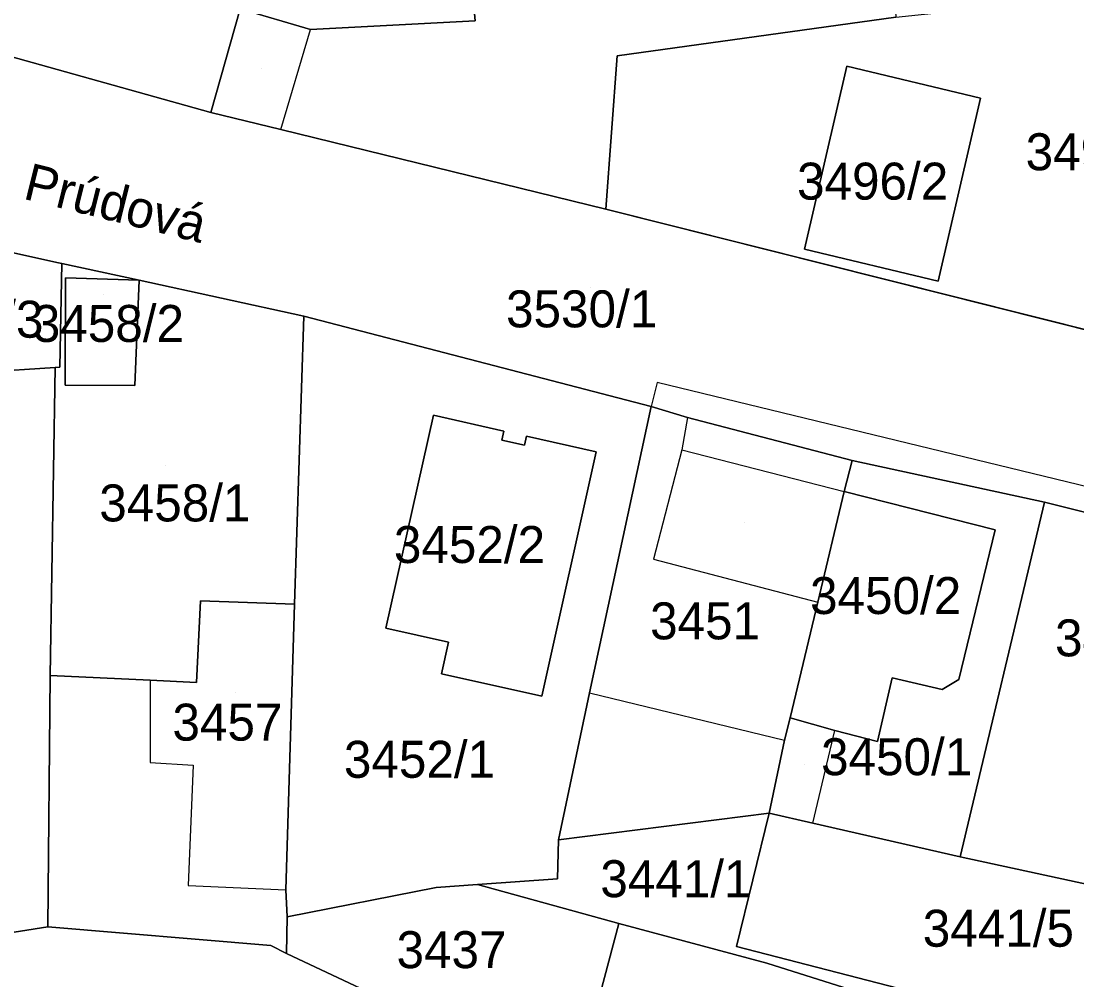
# Model space of a CAD drawing. Extents: x -262657 to -261595, y -1238015 to -1237156.
# Drawn here: x -262186.5 to -262129.4, y -1237545.8 to -1237493.9 of the extents above; entities that cross this region are included whole.
import ezdxf

# ---------------------------------------------------------------- set-up
doc = ezdxf.new("R2010")
doc.units = 0
for name, color, linetype in [('body_kn', 7, 'Continuous'), ('kladpar_druhypozemkov', 7, 'Continuous'), ('kladpar_hranice', 7, 'Continuous'), ('kladpar_parcelnecisla', 7, 'Continuous'), ('kladpar_plochy', 7, 'Continuous'), ('popisy', 7, 'Continuous'), ('zappar_hrandruhpozemk', 7, 'Continuous')]:
    doc.layers.add(name, color=color, linetype=linetype)

msp = doc.modelspace()

# ---------------------------------------------------------------- linework, layer by layer
at = {"layer": 'body_kn'}
for p, q in [((-262170.83, -1237494.36), (-262170.83, -1237494.36)), ((-262154.25, -1237495.79), (-262154.25, -1237495.79)), ((-262141.81, -1237496.35), (-262141.81, -1237496.35)), ((-262141.81, -1237496.35), (-262141.81, -1237496.35)), ((-262134.59, -1237498.08), (-262134.59, -1237498.08)), ((-262176.23, -1237498.85), (-262176.23, -1237498.85)), ((-262176.23, -1237498.85), (-262176.23, -1237498.85)), ((-262172.44, -1237499.78), (-262172.44, -1237499.78)), ((-262172.44, -1237499.78), (-262172.44, -1237499.78)), ((-262154.86, -1237504.09), (-262154.86, -1237504.09)), ((-262154.86, -1237504.09), (-262154.86, -1237504.09)), ((-262144.11, -1237506.25), (-262144.11, -1237506.25)), ((-262184.55, -1237506.98), (-262184.55, -1237506.98)), ((-262184.29, -1237507.03), (-262184.29, -1237507.03)), ((-262184.08, -1237507.81), (-262184.08, -1237507.81)), ((-262184.08, -1237507.81), (-262184.08, -1237507.81)), ((-262180.1, -1237507.92), (-262180.1, -1237507.92)), ((-262180.1, -1237507.92), (-262180.1, -1237507.92)), ((-262136.88, -1237507.99), (-262136.88, -1237507.99)), ((-262171.19, -1237509.87), (-262171.19, -1237509.87)), ((-262184.64, -1237512.65), (-262184.64, -1237512.65)), ((-262184.4, -1237512.64), (-262184.4, -1237512.64)), ((-262152.08, -1237513.47), (-262152.08, -1237513.47)), ((-262184.1, -1237513.6), (-262184.1, -1237513.6)), ((-262180.34, -1237513.62), (-262180.34, -1237513.62)), ((-262152.4, -1237514.77), (-262152.4, -1237514.77)), ((-262152.4, -1237514.77), (-262152.4, -1237514.77)), ((-262164.18, -1237515.23), (-262164.18, -1237515.23)), ((-262164.18, -1237515.23), (-262164.18, -1237515.23)), ((-262150.44, -1237515.36), (-262150.44, -1237515.36)), ((-262150.44, -1237515.36), (-262150.44, -1237515.36)), ((-262160.37, -1237516.09), (-262160.37, -1237516.09)), ((-262159.15, -1237516.36), (-262159.15, -1237516.36)), ((-262160.48, -1237516.58), (-262160.48, -1237516.58)), ((-262159.26, -1237516.85), (-262159.26, -1237516.85)), ((-262155.37, -1237517.21), (-262155.37, -1237517.21)), ((-262150.75, -1237517.1), (-262150.75, -1237517.1)), ((-262150.75, -1237517.1), (-262150.75, -1237517.1)), ((-262141.53, -1237517.69), (-262141.53, -1237517.69)), ((-262141.96, -1237519.36), (-262141.96, -1237519.36)), ((-262141.96, -1237519.36), (-262141.96, -1237519.36)), ((-262131.12, -1237519.93), (-262131.12, -1237519.93)), ((-262131.12, -1237519.93), (-262131.12, -1237519.93)), ((-262133.8, -1237521.43), (-262133.8, -1237521.43)), ((-262152.28, -1237523.02), (-262152.28, -1237523.02)), ((-262176.78, -1237525.28), (-262176.78, -1237525.28)), ((-262171.7, -1237525.45), (-262171.7, -1237525.45)), ((-262143.39, -1237525.34), (-262143.39, -1237525.34)), ((-262166.76, -1237526.75), (-262166.76, -1237526.75)), ((-262163.36, -1237527.51), (-262163.36, -1237527.51)), ((-262184.91, -1237529.32), (-262184.91, -1237529.32)), ((-262163.74, -1237529.22), (-262163.74, -1237529.22)), ((-262139.37, -1237529.45), (-262139.37, -1237529.45)), ((-262179.5, -1237529.57), (-262179.5, -1237529.57)), ((-262179.5, -1237529.57), (-262179.5, -1237529.57)), ((-262177, -1237529.69), (-262177, -1237529.69)), ((-262135.75, -1237529.54), (-262135.75, -1237529.54)), ((-262158.32, -1237530.43), (-262158.32, -1237530.43)), ((-262155.73, -1237530.25), (-262155.73, -1237530.25)), ((-262155.73, -1237530.25), (-262155.73, -1237530.25)), ((-262136.66, -1237530.08), (-262136.66, -1237530.08)), ((-262144.88, -1237531.6), (-262144.88, -1237531.6)), ((-262142.47, -1237532.29), (-262142.47, -1237532.29)), ((-262145.19, -1237532.81), (-262145.19, -1237532.81)), ((-262140.15, -1237532.89), (-262140.15, -1237532.89)), ((-262179.5, -1237534.03), (-262179.5, -1237534.03)), ((-262177.18, -1237534.17), (-262177.18, -1237534.17)), ((-262146.02, -1237536.76), (-262146.02, -1237536.76)), ((-262146.02, -1237536.76), (-262146.02, -1237536.76)), ((-262143.66, -1237537.3), (-262143.66, -1237537.3)), ((-262143.66, -1237537.3), (-262143.66, -1237537.3)), ((-262157.42, -1237538.21), (-262157.42, -1237538.21)), ((-262135.69, -1237539.13), (-262135.69, -1237539.13)), ((-262157.47, -1237540.31), (-262157.47, -1237540.31)), ((-262157.47, -1237540.31), (-262157.47, -1237540.31)), ((-262177.45, -1237540.68), (-262177.45, -1237540.68)), ((-262172.16, -1237540.91), (-262172.16, -1237540.91)), ((-262164.03, -1237540.79), (-262164.03, -1237540.79)), ((-262161.8, -1237540.63), (-262161.8, -1237540.63)), ((-262172.1, -1237542.37), (-262172.1, -1237542.37)), ((-262172.1, -1237542.37), (-262172.1, -1237542.37)), ((-262185.04, -1237542.92), (-262185.04, -1237542.92)), ((-262154.15, -1237542.73), (-262154.15, -1237542.73)), ((-262172.97, -1237543.92), (-262172.97, -1237543.92)), ((-262172.13, -1237544.35), (-262172.13, -1237544.35)), ((-262147.78, -1237543.97), (-262147.78, -1237543.97)), ((-262146.14, -1237544.88), (-262146.14, -1237544.88))]:
    msp.add_line(p, q, dxfattribs=at)
at = {"layer": 'kladpar_druhypozemkov'}
for p, q in [((-262173.5, -1237496.49), (-262173.5, -1237496.49)), ((-262139.17, -1237501.46), (-262139.17, -1237501.46)), ((-262155.67, -1237508.3), (-262155.67, -1237508.3)), ((-262182.03, -1237508.7), (-262182.03, -1237508.7)), ((-262178.66, -1237517.94), (-262178.66, -1237517.94)), ((-262147.35, -1237521.02), (-262147.35, -1237521.02)), ((-262161.18, -1237521.56), (-262161.18, -1237521.56)), ((-262138.45, -1237524.13), (-262138.45, -1237524.13)), ((-262174.88, -1237530.26), (-262174.88, -1237530.26)), ((-262164.97, -1237533.18), (-262164.97, -1237533.18)), ((-262138.22, -1237533.11), (-262138.22, -1237533.11)), ((-262144.11, -1237534.12), (-262144.11, -1237534.12)), ((-262151.02, -1237539.8), (-262151.02, -1237539.8)), ((-262132.97, -1237542.46), (-262132.97, -1237542.46)), ((-262163.06, -1237543.44), (-262163.06, -1237543.44))]:
    msp.add_line(p, q, dxfattribs=at)
at = {"layer": 'kladpar_hranice'}
for points in [[(-262176.23, -1237498.85), (-262188.04, -1237495.55), (-262187.47, -1237489.81), (-262186.79, -1237482.88), (-262173.3, -1237481.5), (-262172.82, -1237486.91), (-262162.65, -1237485.9), (-262161.92, -1237493.89), (-262170.83, -1237494.36), (-262174.64, -1237493.24), (-262176.23, -1237498.85)], [(-262154.86, -1237504.09), (-262172.44, -1237499.78), (-262176.23, -1237498.85), (-262174.64, -1237493.24), (-262170.83, -1237494.36), (-262161.92, -1237493.89), (-262162.65, -1237485.9), (-262150.33, -1237484.6), (-262139.74, -1237483.44), (-262139.61, -1237485.8), (-262139.16, -1237493.69), (-262154.25, -1237495.79), (-262154.86, -1237504.09)], [(-262233.77, -1237484.32), (-262227.97, -1237485.78), (-262217.58, -1237488.31), (-262203.08, -1237491.83), (-262200.25, -1237492.52), (-262188.04, -1237495.55), (-262176.23, -1237498.85), (-262172.44, -1237499.78), (-262154.86, -1237504.09), (-262127.96, -1237510.84), (-262123.16, -1237511.93), (-262108.89, -1237515.33), (-262096.16, -1237518.4), (-262086.35, -1237520.76), (-262075.41, -1237523.56), (-262071.48, -1237524.52), (-262067.34, -1237525.53), (-262049.86, -1237529.82), (-262034.62, -1237534.07), (-262030.05, -1237535.39)], [(-262154.25, -1237495.79), (-262139.16, -1237493.69), (-262118.48, -1237491.51), (-262123.16, -1237511.93)], [(-262123.16, -1237511.93), (-262127.96, -1237510.84), (-262154.86, -1237504.09), (-262154.25, -1237495.79)], [(-262141.81, -1237496.35), (-262144.11, -1237506.25), (-262136.88, -1237507.99), (-262134.59, -1237498.08), (-262141.81, -1237496.35)], [(-262141.81, -1237496.35), (-262134.59, -1237498.08), (-262136.88, -1237507.99), (-262144.11, -1237506.25), (-262141.81, -1237496.35)], [(-262189.61, -1237529.35), (-262189.98, -1237522.27), (-262188.07, -1237522.17), (-262188.55, -1237512.9), (-262184.64, -1237512.65), (-262184.91, -1237529.32), (-262185.04, -1237542.92), (-262190.29, -1237543.75), (-262195.85, -1237543.12), (-262195.87, -1237542.69), (-262197.1, -1237519.2), (-262197.92, -1237504)], [(-262120.57, -1237522.58), (-262131.12, -1237519.93), (-262141.53, -1237517.69), (-262150.44, -1237515.36), (-262152.4, -1237514.77), (-262171.19, -1237509.87), (-262180.1, -1237507.92), (-262184.29, -1237507.03), (-262184.55, -1237506.98), (-262192.03, -1237505.31)], [(-262191.72, -1237511.18), (-262192.03, -1237505.31), (-262184.55, -1237506.98), (-262184.29, -1237507.03), (-262184.4, -1237512.64), (-262184.64, -1237512.65), (-262188.55, -1237512.9), (-262191.63, -1237513.05), (-262191.72, -1237511.18)], [(-262180.1, -1237507.92), (-262184.08, -1237507.81), (-262184.1, -1237513.6), (-262180.34, -1237513.62), (-262180.1, -1237507.92), (-262171.19, -1237509.87), (-262171.7, -1237525.45), (-262176.78, -1237525.28), (-262177, -1237529.69), (-262179.5, -1237529.57), (-262184.91, -1237529.32), (-262184.64, -1237512.65), (-262184.4, -1237512.64), (-262184.29, -1237507.03), (-262180.1, -1237507.92)], [(-262184.08, -1237507.81), (-262180.1, -1237507.92), (-262180.34, -1237513.62), (-262184.1, -1237513.6), (-262184.08, -1237507.81)], [(-262157.47, -1237540.31), (-262161.8, -1237540.63), (-262164.03, -1237540.79), (-262172.1, -1237542.37), (-262172.16, -1237540.91), (-262171.7, -1237525.45), (-262171.19, -1237509.87), (-262152.4, -1237514.77), (-262155.73, -1237530.25)], [(-262152.4, -1237514.77), (-262150.44, -1237515.36), (-262141.53, -1237517.69), (-262141.96, -1237519.36), (-262143.39, -1237525.34), (-262144.88, -1237531.6), (-262145.19, -1237532.81), (-262146.02, -1237536.76), (-262157.42, -1237538.21), (-262155.73, -1237530.25), (-262152.4, -1237514.77)], [(-262164.18, -1237515.23), (-262160.37, -1237516.09), (-262160.48, -1237516.58), (-262159.26, -1237516.85), (-262159.15, -1237516.36), (-262155.37, -1237517.21), (-262158.32, -1237530.43), (-262163.74, -1237529.22), (-262163.36, -1237527.51), (-262166.76, -1237526.75), (-262164.18, -1237515.23)], [(-262158.32, -1237530.43), (-262155.37, -1237517.21), (-262159.15, -1237516.36), (-262159.26, -1237516.85), (-262160.48, -1237516.58), (-262160.37, -1237516.09), (-262164.18, -1237515.23), (-262166.76, -1237526.75), (-262163.36, -1237527.51), (-262163.74, -1237529.22), (-262158.32, -1237530.43)], [(-262131.12, -1237519.93), (-262135.69, -1237539.13), (-262143.66, -1237537.3), (-262146.02, -1237536.76), (-262145.19, -1237532.81), (-262144.88, -1237531.6), (-262142.47, -1237532.29), (-262140.15, -1237532.89), (-262139.37, -1237529.45), (-262136.66, -1237530.08), (-262135.75, -1237529.54), (-262133.8, -1237521.43), (-262141.96, -1237519.36), (-262141.53, -1237517.69), (-262131.12, -1237519.93)], [(-262141.96, -1237519.36), (-262133.8, -1237521.43), (-262135.75, -1237529.54), (-262136.66, -1237530.08), (-262139.37, -1237529.45), (-262140.15, -1237532.89), (-262142.47, -1237532.29), (-262144.88, -1237531.6), (-262143.39, -1237525.34), (-262141.96, -1237519.36)], [(-262120.57, -1237522.58), (-262124.27, -1237536.19), (-262125.61, -1237541.31), (-262135.69, -1237539.13), (-262131.12, -1237519.93), (-262120.57, -1237522.58)], [(-262172.1, -1237542.37), (-262172.13, -1237544.35), (-262172.97, -1237543.92), (-262185.04, -1237542.92), (-262184.91, -1237529.32), (-262179.5, -1237529.57), (-262177, -1237529.69), (-262176.78, -1237525.28), (-262171.7, -1237525.45), (-262172.16, -1237540.91), (-262172.1, -1237542.37)], [(-262155.73, -1237530.25), (-262157.42, -1237538.21), (-262157.47, -1237540.31)], [(-262126.34, -1237549.3), (-262126.73, -1237551), (-262127.87, -1237550.65), (-262146.14, -1237544.88), (-262154.15, -1237542.73), (-262161.8, -1237540.63), (-262157.47, -1237540.31), (-262157.42, -1237538.21), (-262146.02, -1237536.76), (-262147.78, -1237543.97), (-262127.54, -1237549.21), (-262127.48, -1237548.94), (-262126.34, -1237549.3)], [(-262146.02, -1237536.76), (-262143.66, -1237537.3), (-262135.69, -1237539.13), (-262125.61, -1237541.31), (-262127.48, -1237548.94), (-262127.54, -1237549.21), (-262147.78, -1237543.97), (-262146.02, -1237536.76)], [(-262167.81, -1237546.39), (-262172.13, -1237544.35), (-262172.1, -1237542.37), (-262164.03, -1237540.79), (-262161.8, -1237540.63), (-262154.15, -1237542.73), (-262155.46, -1237547.69), (-262159.39, -1237546.68), (-262159.92, -1237548.65), (-262162.52, -1237548.12), (-262167.81, -1237546.39)], [(-262181.83, -1237568.98), (-262189.59, -1237566.07), (-262181.58, -1237553.36), (-262191.37, -1237547.49), (-262190.39, -1237546.16), (-262190.29, -1237543.75), (-262185.04, -1237542.92), (-262172.97, -1237543.92), (-262172.13, -1237544.35), (-262167.81, -1237546.39), (-262173.7, -1237557.32), (-262174.62, -1237556.9), (-262176.21, -1237559.66), (-262177.64, -1237562.07), (-262178.13, -1237562.91), (-262181.14, -1237561.11), (-262183.96, -1237565.59), (-262180.82, -1237567.28), (-262181.83, -1237568.98)], [(-262150.98, -1237551.9), (-262162.52, -1237548.12), (-262159.92, -1237548.65), (-262159.39, -1237546.68), (-262155.46, -1237547.69), (-262154.15, -1237542.73), (-262146.14, -1237544.88), (-262127.87, -1237550.65), (-262129.29, -1237557.12), (-262089.88, -1237572.05), (-262091.36, -1237573.71), (-262114.93, -1237564.15), (-262131.62, -1237558.35), (-262139.63, -1237555.56), (-262146.25, -1237553.37), (-262150.98, -1237551.9)]]:
    msp.add_lwpolyline(points, dxfattribs=at)
at = {"layer": 'kladpar_plochy'}
for p, q in [((-262154.25, -1237495.79), (-262139.16, -1237493.69)), ((-262154.86, -1237504.09), (-262154.25, -1237495.79)), ((-262141.81, -1237496.35), (-262144.11, -1237506.25)), ((-262134.59, -1237498.08), (-262141.81, -1237496.35)), ((-262136.88, -1237507.99), (-262134.59, -1237498.08)), ((-262127.96, -1237510.84), (-262154.86, -1237504.09)), ((-262144.11, -1237506.25), (-262136.88, -1237507.99)), ((-262171.7, -1237525.45), (-262171.19, -1237509.87)), ((-262171.19, -1237509.87), (-262152.4, -1237514.77)), ((-262152.4, -1237514.77), (-262155.73, -1237530.25)), ((-262164.18, -1237515.23), (-262166.76, -1237526.75)), ((-262160.37, -1237516.09), (-262164.18, -1237515.23)), ((-262160.48, -1237516.58), (-262160.37, -1237516.09)), ((-262159.15, -1237516.36), (-262159.26, -1237516.85)), ((-262155.37, -1237517.21), (-262159.15, -1237516.36)), ((-262159.26, -1237516.85), (-262160.48, -1237516.58)), ((-262158.32, -1237530.43), (-262155.37, -1237517.21)), ((-262172.16, -1237540.91), (-262171.7, -1237525.45)), ((-262166.76, -1237526.75), (-262163.36, -1237527.51)), ((-262163.36, -1237527.51), (-262163.74, -1237529.22)), ((-262163.74, -1237529.22), (-262158.32, -1237530.43)), ((-262155.73, -1237530.25), (-262157.42, -1237538.21)), ((-262157.42, -1237538.21), (-262157.47, -1237540.31)), ((-262157.47, -1237540.31), (-262161.8, -1237540.63)), ((-262172.1, -1237542.37), (-262172.16, -1237540.91)), ((-262164.03, -1237540.79), (-262172.1, -1237542.37)), ((-262161.8, -1237540.63), (-262164.03, -1237540.79))]:
    msp.add_line(p, q, dxfattribs=at)
for points in [[(-262274.37, -1237475.76), (-262249.82, -1237480.64), (-262233.77, -1237484.32), (-262227.97, -1237485.78), (-262217.58, -1237488.31), (-262203.08, -1237491.83), (-262200.25, -1237492.52), (-262188.04, -1237495.55), (-262176.23, -1237498.85), (-262172.44, -1237499.78), (-262154.86, -1237504.09), (-262127.96, -1237510.84), (-262123.16, -1237511.93), (-262108.89, -1237515.33), (-262096.16, -1237518.4), (-262086.35, -1237520.76), (-262075.41, -1237523.56), (-262071.48, -1237524.52), (-262067.34, -1237525.53), (-262049.86, -1237529.82), (-262034.62, -1237534.07), (-262030.05, -1237535.39)], [(-262120.57, -1237522.58), (-262131.12, -1237519.93), (-262141.53, -1237517.69), (-262150.44, -1237515.36), (-262152.4, -1237514.77), (-262171.19, -1237509.87), (-262180.1, -1237507.92), (-262184.29, -1237507.03), (-262184.55, -1237506.98), (-262192.03, -1237505.31)]]:
    msp.add_lwpolyline(points, dxfattribs=at)
for points in [[(-262176.23, -1237498.85), (-262188.04, -1237495.55), (-262187.47, -1237489.81), (-262186.79, -1237482.88), (-262173.3, -1237481.5), (-262172.82, -1237486.91), (-262162.65, -1237485.9), (-262161.92, -1237493.89), (-262170.83, -1237494.36), (-262174.64, -1237493.24)], [(-262154.86, -1237504.09), (-262172.44, -1237499.78), (-262176.23, -1237498.85), (-262174.64, -1237493.24), (-262170.83, -1237494.36), (-262161.92, -1237493.89), (-262162.65, -1237485.9), (-262150.33, -1237484.6), (-262139.74, -1237483.44), (-262139.61, -1237485.8), (-262139.16, -1237493.69), (-262154.25, -1237495.79)], [(-262141.81, -1237496.35), (-262134.59, -1237498.08), (-262136.88, -1237507.99), (-262144.11, -1237506.25)], [(-262197.92, -1237504), (-262192.03, -1237505.31), (-262191.72, -1237511.18), (-262195.66, -1237511.38), (-262194.72, -1237529.61), (-262194.68, -1237530.43), (-262189.57, -1237530.17), (-262189.61, -1237529.35), (-262189.98, -1237522.27), (-262188.07, -1237522.17), (-262188.55, -1237512.9), (-262184.64, -1237512.65), (-262184.91, -1237529.32), (-262185.04, -1237542.92), (-262190.29, -1237543.75), (-262195.85, -1237543.12), (-262195.87, -1237542.69), (-262197.1, -1237519.2)], [(-262191.72, -1237511.18), (-262192.03, -1237505.31), (-262184.55, -1237506.98), (-262184.29, -1237507.03), (-262184.4, -1237512.64), (-262184.64, -1237512.65), (-262188.55, -1237512.9), (-262191.63, -1237513.05)], [(-262180.1, -1237507.92), (-262184.08, -1237507.81), (-262184.1, -1237513.6), (-262180.34, -1237513.62), (-262180.1, -1237507.92), (-262171.19, -1237509.87), (-262171.7, -1237525.45), (-262176.78, -1237525.28), (-262177, -1237529.69), (-262179.5, -1237529.57), (-262184.91, -1237529.32), (-262184.64, -1237512.65), (-262184.4, -1237512.64), (-262184.29, -1237507.03)], [(-262184.08, -1237507.81), (-262180.1, -1237507.92), (-262180.34, -1237513.62), (-262184.1, -1237513.6)], [(-262152.4, -1237514.77), (-262150.44, -1237515.36), (-262141.53, -1237517.69), (-262141.96, -1237519.36), (-262143.39, -1237525.34), (-262144.88, -1237531.6), (-262145.19, -1237532.81), (-262146.02, -1237536.76), (-262157.42, -1237538.21), (-262155.73, -1237530.25)], [(-262164.18, -1237515.23), (-262160.37, -1237516.09), (-262160.48, -1237516.58), (-262159.26, -1237516.85), (-262159.15, -1237516.36), (-262155.37, -1237517.21), (-262158.32, -1237530.43), (-262163.74, -1237529.22), (-262163.36, -1237527.51), (-262166.76, -1237526.75)], [(-262131.12, -1237519.93), (-262135.69, -1237539.13), (-262143.66, -1237537.3), (-262146.02, -1237536.76), (-262145.19, -1237532.81), (-262144.88, -1237531.6), (-262142.47, -1237532.29), (-262140.15, -1237532.89), (-262139.37, -1237529.45), (-262136.66, -1237530.08), (-262135.75, -1237529.54), (-262133.8, -1237521.43), (-262141.96, -1237519.36), (-262141.53, -1237517.69)], [(-262141.96, -1237519.36), (-262133.8, -1237521.43), (-262135.75, -1237529.54), (-262136.66, -1237530.08), (-262139.37, -1237529.45), (-262140.15, -1237532.89), (-262142.47, -1237532.29), (-262144.88, -1237531.6), (-262143.39, -1237525.34)], [(-262120.57, -1237522.58), (-262124.27, -1237536.19), (-262125.61, -1237541.31), (-262135.69, -1237539.13), (-262131.12, -1237519.93)], [(-262172.1, -1237542.37), (-262172.13, -1237544.35), (-262172.97, -1237543.92), (-262185.04, -1237542.92), (-262184.91, -1237529.32), (-262179.5, -1237529.57), (-262177, -1237529.69), (-262176.78, -1237525.28), (-262171.7, -1237525.45), (-262172.16, -1237540.91)], [(-262126.34, -1237549.3), (-262126.73, -1237551), (-262127.87, -1237550.65), (-262146.14, -1237544.88), (-262154.15, -1237542.73), (-262161.8, -1237540.63), (-262157.47, -1237540.31), (-262157.42, -1237538.21), (-262146.02, -1237536.76), (-262147.78, -1237543.97), (-262127.54, -1237549.21), (-262127.48, -1237548.94)], [(-262146.02, -1237536.76), (-262143.66, -1237537.3), (-262135.69, -1237539.13), (-262125.61, -1237541.31), (-262127.48, -1237548.94), (-262127.54, -1237549.21), (-262147.78, -1237543.97)], [(-262167.81, -1237546.39), (-262172.13, -1237544.35), (-262172.1, -1237542.37), (-262164.03, -1237540.79), (-262161.8, -1237540.63), (-262154.15, -1237542.73), (-262155.46, -1237547.69), (-262159.39, -1237546.68), (-262159.92, -1237548.65), (-262162.52, -1237548.12)], [(-262181.83, -1237568.98), (-262189.59, -1237566.07), (-262181.58, -1237553.36), (-262191.37, -1237547.49), (-262190.39, -1237546.16), (-262190.29, -1237543.75), (-262185.04, -1237542.92), (-262172.97, -1237543.92), (-262172.13, -1237544.35), (-262167.81, -1237546.39), (-262173.7, -1237557.32), (-262174.62, -1237556.9), (-262176.21, -1237559.66), (-262177.64, -1237562.07), (-262178.13, -1237562.91), (-262181.14, -1237561.11), (-262183.96, -1237565.59), (-262180.82, -1237567.28)], [(-262150.98, -1237551.9), (-262162.52, -1237548.12), (-262159.92, -1237548.65), (-262159.39, -1237546.68), (-262155.46, -1237547.69), (-262154.15, -1237542.73), (-262146.14, -1237544.88), (-262127.87, -1237550.65), (-262129.29, -1237557.12), (-262089.88, -1237572.05), (-262091.36, -1237573.71), (-262114.93, -1237564.15), (-262131.62, -1237558.35), (-262139.63, -1237555.56), (-262146.25, -1237553.37)]]:
    msp.add_lwpolyline(points, close=True, dxfattribs=at)
at = {"layer": 'zappar_hrandruhpozemk'}
for p, q in [((-262172.44, -1237499.78), (-262170.83, -1237494.36)), ((-262152.08, -1237513.47), (-262152.4, -1237514.77)), ((-262064.52, -1237534.73), (-262152.08, -1237513.47)), ((-262150.75, -1237517.1), (-262141.96, -1237519.36)), ((-262152.28, -1237523.02), (-262143.39, -1237525.34)), ((-262155.73, -1237530.25), (-262145.19, -1237532.81)), ((-262143.66, -1237537.3), (-262142.47, -1237532.29)), ((-262177.18, -1237534.17), (-262177.45, -1237540.68)), ((-262177.45, -1237540.68), (-262172.16, -1237540.91))]:
    msp.add_line(p, q, dxfattribs=at)
for points in [[(-262150.44, -1237515.36), (-262150.75, -1237517.1), (-262152.28, -1237523.02)], [(-262179.5, -1237529.57), (-262179.5, -1237534.03), (-262177.18, -1237534.17)]]:
    msp.add_lwpolyline(points, dxfattribs=at)

# ---------------------------------------------------------------- texts
at = {"layer": 'kladpar_parcelnecisla'}
for s, p in [('3496/1', (-262132.143, -1237501.98)), ('3496/2', (-262144.509, -1237503.57)), ('3459/3', (-262193.46, -1237511.04)), ('3530/1', (-262160.252, -1237510.48)), ('3458/2', (-262185.856, -1237511.27)), ('3458/1', (-262182.26, -1237520.98)), ('3452/2', (-262166.321, -1237523.23)), ('3450/2', (-262143.806, -1237525.99)), ('3451', (-262152.458, -1237527.36)), ('3449', (-262130.552, -1237528.28)), ('3457', (-262178.3, -1237532.84)), ('3452/1', (-262169.025, -1237534.85)), ('3450/1', (-262143.21, -1237534.71)), ('3441/1', (-262155.153, -1237541.31)), ('3441/5', (-262137.708, -1237543.99)), ('3437', (-262166.177, -1237545.15))]:
    msp.add_text(s, height=2, dxfattribs=at).set_placement(p)
at = {"layer": 'popisy'}
msp.add_text('Prúdová', height=2, rotation=346, dxfattribs=at).set_placement((-262186.441, -1237503.509))

doc.saveas('drawing.dxf')
